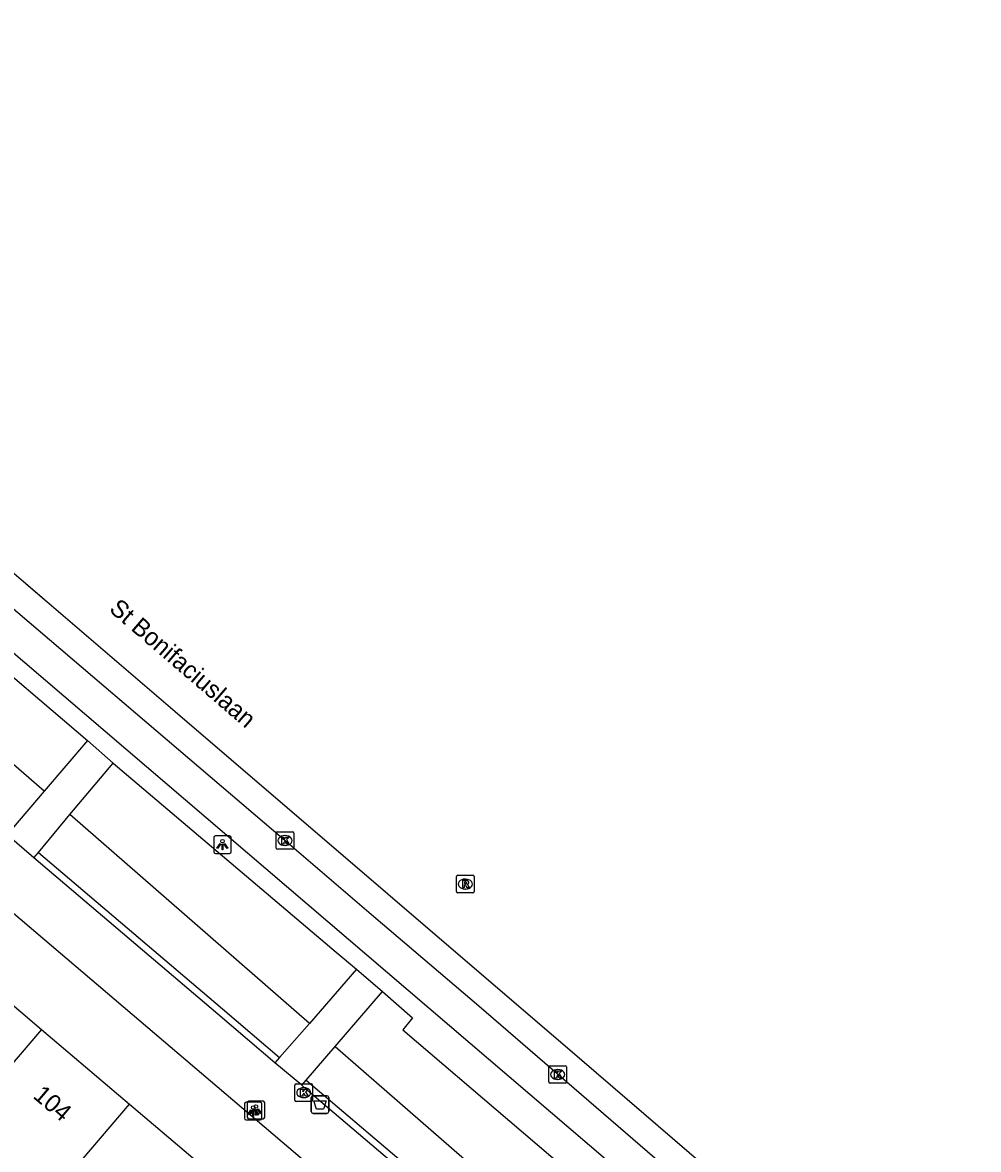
# Model space of a CAD drawing. Extents: x 162532 to 163264, y 381233 to 382042.
# Drawn here: x 163190.8 to 163245.2, y 381669.1 to 381733.1 of the extents above; entities that cross this region are included whole.
import ezdxf

# ---------------------------------------------------------------- set-up
doc = ezdxf.new("R2010")
doc.units = 0
for name, color, linetype in [('IMGEO_Afvalbak', 7, 'Continuous'), ('IMGEO_Groenvoorziening', 7, 'Continuous'), ('IMGEO_Haag', 7, 'Continuous'), ('IMGEO_Kolk', 7, 'Continuous'), ('IMGEO_Lichtpunt', 7, 'Continuous'), ('IMGEO_Openbare_ruimte_label', 7, 'Continuous'), ('IMGEO_Pand', 7, 'Continuous'), ('IMGEO_Pand_nummerreeks', 7, 'Continuous'), ('IMGEO_Rijbaan_lokaal_gesloten', 7, 'Continuous'), ('IMGEO_Rioolput', 7, 'Continuous'), ('IMGEO_Voetpad_open', 7, 'Continuous')]:
    doc.layers.add(name, color=color, linetype=linetype)

msp = doc.modelspace()

# ---------------------------------------------------------------- linework, layer by layer
at = {"layer": 'IMGEO_Afvalbak'}
for p, q in [((163207.241, 381671.232), (163207.241, 381672.032)), ((163207.241, 381672.032), (163207.241, 381671.232)), ((163207.341, 381672.132), (163208.131, 381672.132)), ((163208.131, 381672.132), (163207.341, 381672.132)), ((163208.231, 381672.032), (163208.231, 381671.232)), ((163208.231, 381671.232), (163208.231, 381672.032)), ((163208.131, 381671.132), (163207.341, 381671.132)), ((163207.341, 381671.132), (163208.131, 381671.132))]:
    msp.add_line(p, q, dxfattribs=at)
msp.add_lwpolyline([(163207.384, 381671.846), (163208.088, 381671.846), (163207.939, 381671.376), (163207.533, 381671.376), (163207.384, 381671.846)], dxfattribs=at)
for centre, start, end in [((163207.341, 381672.032), 90, 180), ((163207.341, 381672.032), 90, 180), ((163208.131, 381672.032), 0, 90), ((163208.131, 381672.032), 360, 90), ((163207.341, 381671.232), 180, 270), ((163207.341, 381671.232), 180, 270), ((163208.131, 381671.232), 270, 0), ((163208.131, 381671.232), 270, 0)]:
    msp.add_arc(centre, 0.1, start, end, dxfattribs=at)
at = {"layer": 'IMGEO_Groenvoorziening'}
for points in [[(163192.053, 381689.434), (163178.471, 381701.224)], [(163207.129, 381676.249), (163193.522, 381688.108)], [(163208.605, 381674.939), (163222.401, 381662.914)]]:
    msp.add_lwpolyline(points, dxfattribs=at)
at = {"layer": 'IMGEO_Haag'}
for points in [[(163191.728, 381685.965), (163202.184, 381677.08), (163205.436, 381674.304)], [(163206.949, 381673.022), (163220.912, 381661.164)]]:
    msp.add_lwpolyline(points, dxfattribs=at)
at = {"layer": 'IMGEO_Kolk'}
for p, q in [((163205.318, 381687.137), (163206.17, 381687.137)), ((163205.243, 381686.211), (163205.243, 381687.063)), ((163205.731, 381686.917), (163205.756, 381686.917)), ((163206.244, 381687.063), (163206.244, 381686.211)), ((163206.17, 381686.137), (163205.318, 381686.137)), ((163205.754, 381686.357), (163205.729, 381686.357)), ((163220.744, 381672.917), (163220.744, 381673.769)), ((163220.819, 381673.843), (163221.671, 381673.843)), ((163221.745, 381673.769), (163221.745, 381672.917)), ((163221.255, 381673.063), (163221.23, 381673.063)), ((163221.232, 381673.623), (163221.257, 381673.623)), ((163206.309, 381671.885), (163206.309, 381672.737)), ((163206.384, 381672.811), (163207.236, 381672.811)), ((163206.797, 381672.591), (163206.822, 381672.591)), ((163207.31, 381672.737), (163207.31, 381671.885)), ((163221.671, 381672.843), (163220.819, 381672.843)), ((163207.236, 381671.811), (163206.384, 381671.811)), ((163206.82, 381672.031), (163206.795, 381672.031))]:
    msp.add_line(p, q, dxfattribs=at)
for points in [[(163205.318, 381687.137), (163206.17, 381687.137)], [(163205.243, 381686.211), (163205.243, 381687.063)], [(163205.564, 381686.837), (163205.687, 381686.837), (163205.687, 381686.686), (163205.817, 381686.837), (163205.981, 381686.837), (163205.835, 381686.686), (163205.988, 381686.437), (163205.836, 381686.437), (163205.751, 381686.601), (163205.687, 381686.534), (163205.687, 381686.437), (163205.564, 381686.437), (163205.564, 381686.837)], [(163206.244, 381687.063), (163206.244, 381686.211)], [(163206.17, 381686.137), (163205.318, 381686.137)], [(163220.744, 381672.917), (163220.744, 381673.769)], [(163220.819, 381673.843), (163221.671, 381673.843)], [(163221.745, 381673.769), (163221.745, 381672.917)], [(163221.065, 381673.543), (163221.188, 381673.543), (163221.188, 381673.392), (163221.318, 381673.543), (163221.482, 381673.543), (163221.336, 381673.392), (163221.489, 381673.143), (163221.337, 381673.143), (163221.252, 381673.307), (163221.188, 381673.24), (163221.188, 381673.143), (163221.065, 381673.143), (163221.065, 381673.543)], [(163206.309, 381671.885), (163206.309, 381672.737)], [(163206.384, 381672.811), (163207.236, 381672.811)], [(163206.63, 381672.511), (163206.753, 381672.511), (163206.753, 381672.36), (163206.883, 381672.511), (163207.047, 381672.511), (163206.901, 381672.36), (163207.054, 381672.111), (163206.902, 381672.111), (163206.817, 381672.275), (163206.753, 381672.208), (163206.753, 381672.111), (163206.63, 381672.111), (163206.63, 381672.511)], [(163207.31, 381672.737), (163207.31, 381671.885)], [(163221.671, 381672.843), (163220.819, 381672.843)], [(163207.236, 381671.811), (163206.384, 381671.811)]]:
    msp.add_lwpolyline(points, dxfattribs=at)
for centre, start, end in [((163205.32, 381687.061), 91.55205, 178.44795), ((163205.32, 381687.061), 91.55205, 178.44795), ((163206.168, 381687.061), 1.55205, 88.44795), ((163206.168, 381687.061), 1.55205, 88.44795), ((163205.32, 381686.213), 181.55205, 268.44795), ((163205.32, 381686.213), 181.55205, 268.44795), ((163206.168, 381686.213), 271.55205, 358.44795), ((163206.168, 381686.213), 271.55205, 358.44795), ((163220.821, 381673.767), 91.55205, 178.44795), ((163220.821, 381673.767), 91.55205, 178.44795), ((163221.669, 381673.767), 1.55205, 88.44795), ((163221.669, 381673.767), 1.55205, 88.44795), ((163206.386, 381672.735), 91.55205, 178.44795), ((163206.386, 381672.735), 91.55205, 178.44795), ((163207.234, 381672.735), 1.55205, 88.44795), ((163207.234, 381672.735), 1.55205, 88.44795), ((163220.821, 381672.919), 181.55205, 268.44795), ((163220.821, 381672.919), 181.55205, 268.44795), ((163221.669, 381672.919), 271.55205, 358.44795), ((163221.669, 381672.919), 271.55205, 358.44795), ((163206.386, 381671.887), 181.55205, 268.44795), ((163206.386, 381671.887), 181.55205, 268.44795), ((163207.234, 381671.887), 271.55205, 358.44795), ((163207.234, 381671.887), 271.55205, 358.44795)]:
    msp.add_arc(centre, 0.0765, start, end, dxfattribs=at)
for centre, major_axis, ratio, start_param, end_param in [((163205.73, 381686.637), (-0.387, 0.002), 0.722429, 4.712389, 7.853982), ((163205.755, 381686.637), (-0.39, 0.002), 0.717154, 1.570796, 4.712389), ((163221.231, 381673.343), (-0.387, 0.002), 0.722429, 4.712389, 7.853982), ((163221.256, 381673.343), (-0.39, 0.002), 0.717154, 1.570796, 4.712389), ((163206.796, 381672.311), (-0.387, 0.002), 0.722429, 4.712389, 7.853982), ((163206.821, 381672.311), (-0.39, 0.002), 0.717154, 1.570796, 4.712389)]:
    msp.add_ellipse(centre, major_axis=major_axis, ratio=ratio, start_param=start_param, end_param=end_param, dxfattribs=at)
at = {"layer": 'IMGEO_Lichtpunt'}
for p, q in [((163201.691, 381686.805), (163201.691, 381685.998)), ((163201.691, 381686.805), (163201.691, 381685.998)), ((163202.593, 381686.9), (163201.785, 381686.9)), ((163202.593, 381686.9), (163201.785, 381686.9)), ((163202.687, 381685.998), (163202.687, 381686.805)), ((163202.687, 381685.998), (163202.687, 381686.805)), ((163201.785, 381685.904), (163202.593, 381685.904)), ((163201.785, 381685.904), (163202.593, 381685.904)), ((163204.339, 381671.763), (163203.531, 381671.763)), ((163204.339, 381671.763), (163203.531, 381671.763)), ((163203.596, 381671.729), (163203.596, 381670.922)), ((163203.596, 381671.729), (163203.596, 381670.922)), ((163204.498, 381671.824), (163203.69, 381671.824)), ((163204.498, 381671.824), (163203.69, 381671.824)), ((163204.592, 381670.922), (163204.592, 381671.729)), ((163204.592, 381670.922), (163204.592, 381671.729)), ((163203.437, 381671.668), (163203.437, 381670.861)), ((163203.437, 381671.668), (163203.437, 381670.861)), ((163204.433, 381670.861), (163204.433, 381671.668)), ((163204.433, 381670.861), (163204.433, 381671.668)), ((163203.531, 381670.767), (163204.339, 381670.767)), ((163203.531, 381670.767), (163204.339, 381670.767)), ((163203.69, 381670.828), (163204.498, 381670.828)), ((163203.69, 381670.828), (163204.498, 381670.828))]:
    msp.add_line(p, q, dxfattribs=at)
for points in [[(163202.065, 381686.469), (163202.104, 381686.441), (163201.916, 381686.179), (163201.878, 381686.206), (163202.065, 381686.469)], [(163202.277, 381686.441), (163202.315, 381686.468), (163202.502, 381686.206), (163202.463, 381686.178), (163202.277, 381686.441)], [(163202.167, 381686.421), (163202.214, 381686.421), (163202.214, 381686.099), (163202.167, 381686.099), (163202.167, 381686.421)], [(163203.811, 381671.332), (163203.85, 381671.304), (163203.662, 381671.042), (163203.624, 381671.069), (163203.811, 381671.332)], [(163203.97, 381671.393), (163204.009, 381671.365), (163203.821, 381671.103), (163203.783, 381671.13), (163203.97, 381671.393)], [(163203.913, 381671.284), (163203.96, 381671.284), (163203.96, 381670.962), (163203.913, 381670.962), (163203.913, 381671.284)], [(163204.023, 381671.304), (163204.061, 381671.331), (163204.248, 381671.069), (163204.209, 381671.041), (163204.023, 381671.304)], [(163204.072, 381671.345), (163204.119, 381671.345), (163204.119, 381671.023), (163204.072, 381671.023), (163204.072, 381671.345)], [(163204.182, 381671.365), (163204.22, 381671.392), (163204.407, 381671.13), (163204.368, 381671.102), (163204.182, 381671.365)]]:
    msp.add_lwpolyline(points, dxfattribs=at)
for centre in [(163202.19, 381686.603), (163203.936, 381671.466), (163204.095, 381671.527)]:
    msp.add_circle(centre, 0.0994, dxfattribs=at)
for centre, start, end in [((163201.785, 381686.805), 90, 180), ((163201.785, 381686.805), 90, 180), ((163202.593, 381686.805), 0, 90), ((163202.593, 381686.805), 0, 90), ((163201.785, 381685.998), 180, 270), ((163201.785, 381685.998), 180, 270), ((163202.593, 381685.998), 270, 0), ((163202.593, 381685.998), 270, 360), ((163203.531, 381671.668), 90, 180), ((163203.531, 381671.668), 90, 180), ((163203.69, 381671.729), 90, 180), ((163203.69, 381671.729), 90, 180), ((163204.339, 381671.668), 0, 90), ((163204.339, 381671.668), 0, 90), ((163204.498, 381671.729), 0, 90), ((163204.498, 381671.729), 0, 90), ((163203.531, 381670.861), 180, 270), ((163203.531, 381670.861), 180, 270), ((163203.69, 381670.922), 180, 270), ((163203.69, 381670.922), 180, 270), ((163204.339, 381670.861), 270, 0), ((163204.339, 381670.861), 270, 360), ((163204.498, 381670.922), 270, 0), ((163204.498, 381670.922), 270, 360)]:
    msp.add_arc(centre, 0.0946, start, end, dxfattribs=at)
at = {"layer": 'IMGEO_Pand'}
for points in [[(163187.31, 381679.798), (163191.901, 381675.902)], [(163191.901, 381675.902), (163186.485, 381669.568)], [(163191.901, 381675.902), (163196.914, 381671.648)], [(163192.071, 381665.985), (163196.914, 381671.648)], [(163196.914, 381671.648), (163201.621, 381667.653)]]:
    msp.add_lwpolyline(points, dxfattribs=at)
at = {"layer": 'IMGEO_Rijbaan_lokaal_gesloten'}
for points in [[(163153.471, 381733.114), (163182.498, 381708.518), (163200.555, 381693.061), (163222.615, 381674.158), (163233.877, 381664.474), (163238.438, 381660.284), (163241.602, 381656.559), (163245.163, 381651.916)], [(163234.695, 381661.75), (163216.77, 381677.218), (163210.772, 381682.324), (163205.741, 381686.638), (163186.294, 381703.189), (163169.1, 381717.817), (163156.514, 381728.564), (163152.493, 381731.971)]]:
    msp.add_lwpolyline(points, dxfattribs=at)
at = {"layer": 'IMGEO_Rioolput'}
for p, q in [((163215.494, 381683.736), (163215.494, 381684.588)), ((163215.569, 381684.662), (163216.421, 381684.662)), ((163216.495, 381684.588), (163216.495, 381683.736)), ((163215.982, 381684.442), (163216.007, 381684.442)), ((163216.421, 381683.662), (163215.569, 381683.662)), ((163216.005, 381683.882), (163215.98, 381683.882))]:
    msp.add_line(p, q, dxfattribs=at)
for points in [[(163215.494, 381683.736), (163215.494, 381684.588)], [(163215.569, 381684.662), (163216.421, 381684.662)], [(163216.495, 381684.588), (163216.495, 381683.736)], [(163216.083, 381684.36), (163215.831, 381684.362), (163215.831, 381683.962)], [(163215.831, 381683.962), (163215.955, 381683.962), (163215.955, 381684.124), (163215.966, 381684.124)], [(163216.009, 381684.281), (163215.955, 381684.281), (163215.955, 381684.2)], [(163215.955, 381684.2), (163216.007, 381684.2)], [(163216.013, 381684.095), (163216.084, 381683.962), (163216.224, 381683.962), (163216.159, 381684.088)], [(163216.421, 381683.662), (163215.569, 381683.662)]]:
    msp.add_lwpolyline(points, dxfattribs=at)
for centre, radius, start, end in [((163215.571, 381684.586), 0.0765, 91.55205, 178.44795), ((163215.571, 381684.586), 0.0765, 91.55205, 178.44795), ((163216.419, 381684.586), 0.0765, 1.55205, 88.44795), ((163216.419, 381684.586), 0.0765, 1.55205, 88.44795), ((163215.965, 381684.071), 0.0533, 26.02933, 88.69889), ((163215.991, 381684.389), 0.19, 274.7715, 282.96867), ((163216.015, 381684.185), 0.0964, 77.00612, 93.18647), ((163216.029, 381684.242), 0.0378, 276.66336, 79.67722), ((163216.082, 381684.25), 0.109, 350.36119, 89.41601), ((163216.08, 381684.25), 0.112, 277.58423, 350.98172), ((163216.064, 381684.035), 0.108, 29.51342, 73.79051), ((163215.571, 381683.738), 0.0765, 181.55205, 268.44795), ((163215.571, 381683.738), 0.0765, 181.55205, 268.44795), ((163216.419, 381683.738), 0.0765, 271.55205, 358.44795), ((163216.419, 381683.738), 0.0765, 271.55205, 358.44795)]:
    msp.add_arc(centre, radius, start, end, dxfattribs=at)
for centre, major_axis, ratio, start_param, end_param in [((163215.981, 381684.162), (-0.387, 0.002), 0.722429, 4.712389, 7.853982), ((163216.006, 381684.162), (-0.39, 0.002), 0.717154, 1.570796, 4.712389)]:
    msp.add_ellipse(centre, major_axis=major_axis, ratio=ratio, start_param=start_param, end_param=end_param, dxfattribs=at)
at = {"layer": 'IMGEO_Voetpad_open'}
for points in [[(163225.402, 381667.297), (163152.971, 381729.184)], [(163220.342, 381656.94), (163142.194, 381723.423)], [(163180.819, 381703.981), (163194.518, 381692.329)], [(163194.518, 381692.329), (163192.053, 381689.434)], [(163194.518, 381692.329), (163195.974, 381691.034)], [(163193.522, 381688.108), (163195.974, 381691.034)], [(163195.974, 381691.034), (163208.649, 381680.285), (163209.808, 381679.325)], [(163192.053, 381689.434), (163190.206, 381687.266)], [(163191.728, 381685.965), (163193.522, 381688.108)], [(163191.471, 381685.659), (163189.947, 381686.961)], [(163191.471, 381685.659), (163191.728, 381685.965)], [(163205.174, 381674.003), (163201.925, 381676.775), (163191.471, 381685.659)], [(163209.808, 381679.325), (163207.129, 381676.249)], [(163209.808, 381679.325), (163211.296, 381678.054)], [(163208.605, 381674.939), (163211.296, 381678.054)], [(163211.296, 381678.054), (163213, 381676.563), (163212.442, 381675.875), (163224.603, 381665.503)], [(163207.129, 381676.249), (163205.436, 381674.304)], [(163206.949, 381673.022), (163208.605, 381674.939)], [(163205.436, 381674.304), (163205.174, 381674.003)], [(163206.696, 381672.73), (163205.174, 381674.003)], [(163206.696, 381672.73), (163206.949, 381673.022)], [(163220.653, 381660.859), (163207.022, 381672.435), (163206.696, 381672.73)]]:
    msp.add_lwpolyline(points, dxfattribs=at)

# ---------------------------------------------------------------- texts
at = {"layer": 'IMGEO_Openbare_ruimte_label'}
msp.add_text('St Bonifaciuslaan', height=1, rotation=319.38006, dxfattribs=at).set_placement((163195.694, 381699.701))
at = {"layer": 'IMGEO_Pand_nummerreeks'}
msp.add_text('104', height=1, rotation=319.67952, dxfattribs=at).set_placement((163191.367, 381672.053))

doc.saveas('drawing.dxf')
